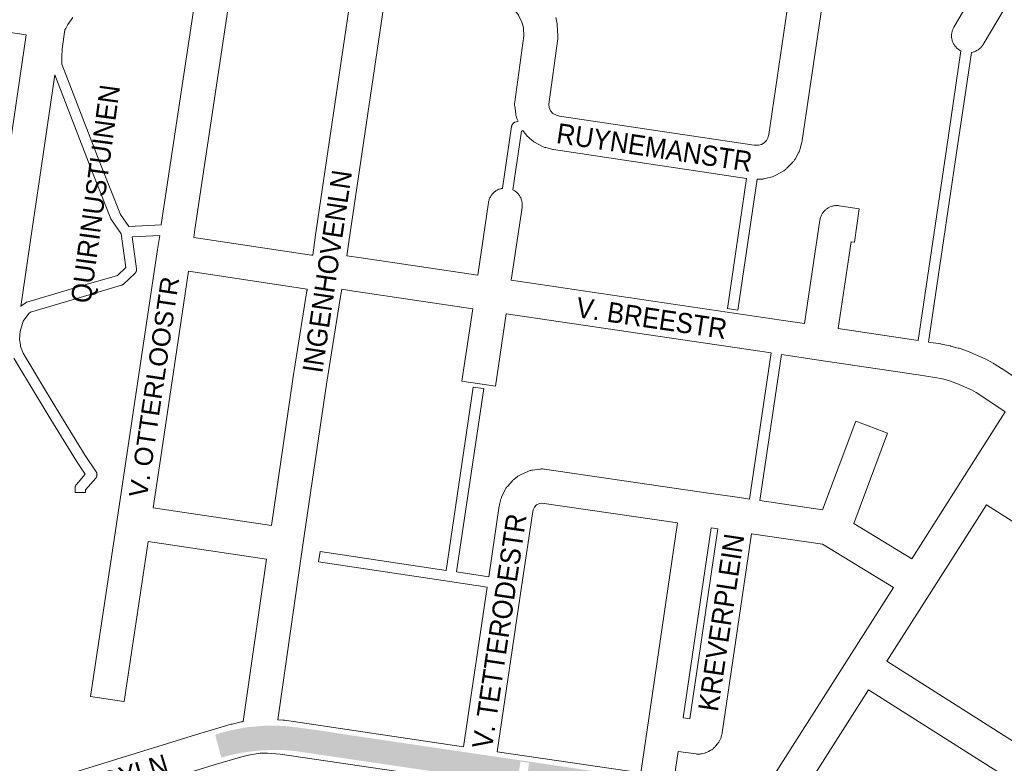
# Paper-space layout 'Layout1' of a CAD drawing. Header units: metres. Extents: x 123097 to 144122, y 392739 to 407589.
# Tile 397 of 510: x 134757 to 135134, y 399574 to 399859. Entities that reach past the tile are written whole.
import ezdxf
from ezdxf.enums import TextEntityAlignment as Align

# ---------------------------------------------------------------- set-up
doc = ezdxf.new("R2010")
doc.units = ezdxf.units.M
doc.header["$MEASUREMENT"] = 0
for name, color, linetype, lineweight in [('gs-anno-wegen algemeen tekst', 7, 'Continuous', 0), ('gs-knt-paden', 7, 'Continuous', 0), ('gs-knt-wegen algemeen', 7, 'Continuous', 0), ('ir-ARC-asfalt-hoofdwegen-te inspecteren', 5, 'Continuous', 0)]:
    doc.layers.add(name, color=color, linetype=linetype, lineweight=lineweight)
doc.styles.add('Style-Arial', font='arial.ttf')

psp = doc.layouts.get("Layout1")

# ---------------------------------------------------------------- hatches: boundary and pattern name
at = {"layer": 'ir-ARC-asfalt-hoofdwegen-te inspecteren', "linetype": 'Continuous', "lineweight": 13}
h = psp.add_hatch(color=5, dxfattribs=at)
h.paths.add_polyline_path([(135060.464, 399538.772), (135058.215, 399539.97), (135050.407, 399543.801), (135042.397, 399547.187), (135034.209, 399550.12), (135023.242, 399553.366), (135019.829, 399554.275), (135018.753, 399554.562), (135014.786, 399555.526), (135006.213, 399557.438), (135005.1, 399557.63), (135002.869, 399557.978), (135001.252, 399558.207), (135000, 399558.385), (134990.136, 399559.783), (134988.86, 399559.964), (134929.771, 399568.683), (134928.586, 399568.858), (134919.937, 399570.134), (134918.734, 399570.311), (134908.321, 399571.848), (134906.834, 399572.067), (134898.754, 399573.26), (134897.296, 399573.475), (134886.548, 399575.061), (134884.81, 399575.317), (134866.687, 399577.991), (134863.17, 399578.51), (134859.869, 399578.894), (134856.552, 399579.084), (134854.891, 399579.102), (134853.705, 399579.06), (134852.442, 399579.015), (134849.93, 399578.935), (134847.416, 399578.722), (134843.519, 399578.258), (134842.05, 399578.029), (134841.579, 399577.956), (134839.519, 399577.563), (134837.472, 399577.106), (134835.387, 399576.57), (134833.956, 399576.145), (134832.798, 399580.506), (134831.642, 399584.873), (134833.674, 399585.575), (134838.118, 399586.726), (134842.628, 399587.581), (134845.014, 399587.91), (134851.082, 399588.371), (134854.474, 399588.397), (134858.92, 399588.18), (134863.343, 399587.678), (134864.297, 399587.537), (134872.378, 399586.434), (134872.904, 399586.351), (134882.505, 399584.849), (134885.4, 399584.422), (134892.706, 399583.344), (134914.957, 399580.059), (134923.41, 399578.812), (134929.799, 399577.87), (134935.827, 399576.981), (134941.575, 399576.134), (134944.145, 399575.755), (134945.638, 399575.535), (134989.188, 399569.113), (134990.973, 399568.849), (134992.183, 399568.671), (134993.152, 399568.522), (134998.086, 399567.761), (135000, 399567.466), (135003.53, 399566.968), (135007.295, 399566.437), (135007.825, 399566.363), (135008.334, 399566.291), (135011.651, 399565.63), (135024.228, 399562.367), (135026.745, 399561.656), (135032.592, 399560.005), (135036.219, 399558.98), (135043.706, 399556.356), (135051.064, 399553.388), (135058.276, 399550.083), (135064.871, 399546.696)])
h.paths.add_polyline_path([(134950.701, 399566.101), (134947.389, 399566.592), (134947.934, 399570.271), (134947.89, 399570.657), (134948.045, 399571.014), (134948.575, 399574.589), (134951.887, 399574.098), (134951.357, 399570.521), (134951.401, 399570.135), (134951.246, 399569.778)], flags=16)

# ---------------------------------------------------------------- linework, layer by layer
at = {"layer": 'gs-knt-paden', "color": 7, "linetype": 'Continuous', "flags": 128}
for points in [[(134777.12, 399859.729), (134775.219, 399857.104), (134774.342, 399855.568), (134774.051, 399855.058), (134773.015, 399847.759), (134772.904, 399844.636), (134772.807, 399841.928), (134787.461, 399804.138), (134795.332, 399784.263), (134798.507, 399779.674), (134810.961, 399780.315)], [(135111.686, 399808.428), (135117.382, 399846.936)], [(135121.358, 399846.348), (135115.662, 399807.84)], [(134757.179, 399749.052), (134757.215, 399749.097), (134757.277, 399749.167), (134757.342, 399749.234), (134757.41, 399749.297), (134757.481, 399749.358), (134757.555, 399749.415), (134758.788, 399750.327), (134758.859, 399750.378), (134758.933, 399750.425), (134759.009, 399750.469), (134759.086, 399750.51), (134759.166, 399750.547), (134759.247, 399750.581), (134759.329, 399750.612), (134759.412, 399750.638), (134782.198, 399757.386), (134782.206, 399757.388), (134794.136, 399760.872), (134797.341, 399763.908), (134795.566, 399776.86), (134791.895, 399782.165), (134791.845, 399782.242), (134791.798, 399782.321), (134791.754, 399782.402), (134791.715, 399782.484), (134791.679, 399782.569), (134783.721, 399802.665), (134783.716, 399802.678), (134770.122, 399837.735)], [(134941.693, 399794.307), (134945.199, 399818.008), (134945.215, 399818.103), (134945.236, 399818.196), (134945.261, 399818.289), (134945.291, 399818.38), (134945.325, 399818.47), (134945.363, 399818.558), (134945.405, 399818.644), (134945.452, 399818.728), (134945.502, 399818.81), (134945.556, 399818.889), (134945.614, 399818.966), (134945.676, 399819.04), (134945.741, 399819.11), (134945.809, 399819.178), (134945.881, 399819.242), (134945.955, 399819.302), (134946.033, 399819.359), (134946.113, 399819.413), (134946.195, 399819.462), (134946.279, 399819.508), (134946.366, 399819.549), (134946.455, 399819.586), (134946.545, 399819.619), (134947.678, 399820.001)], [(134948.995, 399816.202), (134945.671, 399793.728)], [(134949.547, 399816.388), (134948.995, 399816.202)], [(135100.971, 399735.999), (135111.684, 399808.42)], [(135115.66, 399807.832), (135104.946, 399735.399)], [(135111.684, 399808.42), (135111.685, 399808.424), (135111.686, 399808.428)], [(135111.684, 399808.42), (135111.685, 399808.424), (135111.686, 399808.428)], [(135115.662, 399807.84), (135115.661, 399807.836), (135115.66, 399807.832)], [(135115.662, 399807.84), (135115.661, 399807.836), (135115.66, 399807.832)], [(135036.341, 399675.194), (135044.635, 399731.187)], [(135048.611, 399730.598), (135040.318, 399674.608)], [(134934.497, 399717.533), (134924.067, 399647.308), (134936.434, 399645.462)]]:
    psp.add_lwpolyline(points, dxfattribs=at)
for points in [[(135039.264, 399797.801), (135031.84, 399747.608, -0.3701894), (135031.83, 399747.6), (135027.871, 399748.186, -0.3701965), (135027.864, 399748.196), (135035.246, 399798.109)], [(134810.352, 399776.258), (134799.781, 399775.714), (134801.464, 399763.432), (134801.475, 399763.337), (134801.481, 399763.242), (134801.483, 399763.147), (134801.48, 399763.052), (134801.473, 399762.956), (134801.461, 399762.862), (134801.445, 399762.768), (134801.424, 399762.675), (134801.399, 399762.583), (134801.369, 399762.492), (134801.335, 399762.403), (134801.297, 399762.316), (134801.255, 399762.23), (134801.209, 399762.147), (134801.159, 399762.065), (134801.106, 399761.987), (134801.048, 399761.911), (134800.987, 399761.837), (134800.923, 399761.767), (134800.855, 399761.7), (134796.548, 399757.62), (134796.478, 399757.556), (134796.404, 399757.495), (134796.327, 399757.439), (134796.248, 399757.385), (134796.167, 399757.336), (134796.083, 399757.29), (134795.997, 399757.249), (134795.91, 399757.212), (134795.82, 399757.178), (134795.73, 399757.15), (134783.336, 399753.531), (134760.893, 399746.884), (134760.21, 399746.379), (134758.087, 399743.412), (134756.94, 399739.4), (134756.724, 399738.01), (134756.623, 399736.351), (134756.98, 399734.262), (134757.075, 399733.699), (134758.053, 399731.169), (134766.179, 399717.504), (134772.043, 399707.757), (134781.838, 399691.908), (134786.002, 399685.674), (134786.053, 399685.593), (134786.101, 399685.509), (134786.145, 399685.422), (134786.184, 399685.334), (134786.219, 399685.244), (134786.25, 399685.152), (134786.277, 399685.059), (134786.298, 399684.965), (134786.316, 399684.87), (134786.328, 399684.774), (134786.336, 399684.677), (134786.34, 399684.581), (134786.339, 399684.484), (134786.333, 399684.387), (134786.322, 399684.291), (134786.307, 399684.196), (134786.287, 399684.101), (134786.263, 399684.007), (134786.234, 399683.915), (134786.201, 399683.824), (134786.164, 399683.735), (134786.122, 399683.648), (134786.076, 399683.562), (134786.026, 399683.48), (134785.972, 399683.399), (134785.915, 399683.322), (134785.853, 399683.247), (134781.959, 399678.723), (134781.962, 399677.71, -0.3275641), (134781.954, 399677.702), (134777.951, 399677.69, -0.3275642), (134777.942, 399677.698), (134777.937, 399679.46), (134777.939, 399679.556), (134777.946, 399679.651), (134777.957, 399679.746), (134777.972, 399679.841), (134777.992, 399679.934), (134778.017, 399680.026), (134778.046, 399680.118), (134778.079, 399680.207), (134778.116, 399680.295), (134778.158, 399680.381), (134778.203, 399680.465), (134778.253, 399680.547), (134778.306, 399680.627), (134778.363, 399680.703), (134778.424, 399680.777), (134781.81, 399684.712), (134778.475, 399689.705), (134778.437, 399689.764), (134768.617, 399705.653), (134768.605, 399705.674), (134762.732, 399715.436), (134754.511, 399729.26)], [(134935.844, 399641.486), (134921.487, 399643.628), (134871.207, 399651.13, -0.3702643), (134871.199, 399651.141), (134871.789, 399655.098, -0.3702703), (134871.8, 399655.106), (134920.091, 399647.901), (134930.521, 399718.124, -0.3702268), (134930.531, 399718.132), (134934.49, 399717.544, -0.3702296), (134934.497, 399717.533)]]:
    psp.add_lwpolyline(points, format="xyb", dxfattribs=at)
at = {"layer": 'gs-knt-wegen algemeen', "color": 7, "linetype": 'Continuous', "flags": 128}
for points in [[(134810.961, 399780.315), (134810.977, 399780.422), (134825.972, 399880.276)], [(135117.382, 399846.936), (135117.251, 399847), (135116.972, 399847.156), (135116.701, 399847.325), (135116.438, 399847.507), (135116.184, 399847.701), (135115.941, 399847.908), (135115.708, 399848.127), (135115.486, 399848.357), (135115.275, 399848.597), (135115.077, 399848.847), (135114.891, 399849.107), (135114.718, 399849.376), (135114.558, 399849.653), (135114.412, 399849.937), (135114.281, 399850.228), (135114.163, 399850.525), (135114.061, 399850.828), (135113.973, 399851.135), (135113.901, 399851.446), (135113.844, 399851.761), (135113.802, 399852.078), (135113.776, 399852.396), (135113.766, 399852.715), (135113.772, 399853.035), (135113.793, 399853.354), (135113.829, 399853.671), (135113.882, 399853.986), (135113.949, 399854.299), (135114.032, 399854.607), (135114.13, 399854.911), (135114.243, 399855.21), (135114.37, 399855.504), (135114.511, 399855.79), (135114.667, 399856.069), (135128.746, 399879.97)], [(134873.839, 399867.709), (134842.21, 399872.433), (134838.054, 399873.054), (134823.853, 399778.488), (134823.39, 399775.402), (134868.526, 399768.624), (134869.027, 399768.703)], [(135139.486, 399872.549), (135125.885, 399849.461), (135125.716, 399849.19), (135125.534, 399848.927), (135125.34, 399848.673), (135125.133, 399848.43), (135124.914, 399848.197), (135124.684, 399847.975), (135124.444, 399847.764), (135124.194, 399847.566), (135123.934, 399847.38), (135123.665, 399847.207), (135123.388, 399847.047), (135123.104, 399846.901), (135122.813, 399846.77), (135122.516, 399846.652), (135122.213, 399846.55), (135121.906, 399846.462), (135121.595, 399846.39), (135121.358, 399846.348)], [(134869.027, 399768.703), (134869.902, 399775.479), (134869.918, 399775.6), (134883.361, 399866.233), (134873.847, 399867.708)], [(135064.616, 399867.136), (135056.592, 399812.662), (135056.553, 399812.423), (135056.504, 399812.186), (135056.447, 399811.951), (135055.82, 399809.573), (135055.746, 399809.316), (135055.662, 399809.061), (135055.567, 399808.811), (135055.462, 399808.564), (135055.347, 399808.322), (135055.223, 399808.085), (135053.791, 399805.496), (135053.644, 399805.243), (135053.486, 399804.997), (135053.317, 399804.759), (135053.137, 399804.528), (135052.947, 399804.306), (135052.748, 399804.093), (135050.68, 399801.979), (135050.47, 399801.774), (135050.251, 399801.579), (135050.024, 399801.394), (135049.789, 399801.219), (135049.546, 399801.055), (135049.296, 399800.902), (135046.738, 399799.416), (135046.482, 399799.275), (135046.22, 399799.145), (135045.952, 399799.028), (135045.68, 399798.922), (135045.402, 399798.829), (135045.122, 399798.748), (135042.261, 399797.997), (135041.977, 399797.929), (135041.689, 399797.874), (135041.399, 399797.832), (135041.108, 399797.803), (135040.815, 399797.787), (135040.522, 399797.785), (135039.264, 399797.801)], [(134896.236, 399864.295), (134882.807, 399773.751), (134882.126, 399768.482)], [(134947.678, 399820.001), (134947.215, 399821.111), (134947.109, 399821.384), (134947.014, 399821.662), (134946.933, 399821.943), (134946.864, 399822.228), (134946.808, 399822.516), (134946.765, 399822.806), (134946.397, 399825.741), (134946.367, 399826.024), (134946.351, 399826.307), (134946.346, 399826.591), (134946.354, 399826.875), (134946.374, 399827.158), (134946.407, 399827.44), (134949.9, 399852.768), (134949.741, 399855.641), (134949.5, 399856.801), (134949.144, 399857.929), (134947.818, 399860.637), (134947.21, 399861.516), (134945.424, 399863.467)], [(134962.181, 399859.772), (134962.588, 399857.814), (134962.633, 399857.575), (134962.669, 399857.334), (134962.696, 399857.092), (134962.714, 399856.849), (134962.935, 399852.861), (134962.945, 399852.548), (134962.94, 399852.235), (134962.919, 399851.923), (134962.884, 399851.612), (134959.422, 399826.511), (134959.573, 399825.304), (134960.116, 399824.001), (134960.333, 399823.682), (134960.734, 399823.235), (134961.025, 399822.989), (134962.339, 399822.268), (134963.546, 399821.95), (135038.175, 399810.837), (135039.81, 399810.815), (135040.961, 399811.117), (135041.991, 399811.716), (135042.823, 399812.567), (135043.436, 399813.676), (135043.764, 399814.92), (135050.809, 399862.746)], [(134770.122, 399837.735), (134764.269, 399797.69), (134764.266, 399797.671), (134761.448, 399778.803), (134757.179, 399749.052)], [(135035.246, 399798.109), (134961.275, 399809.125), (134961.041, 399809.164), (134960.808, 399809.212), (134960.577, 399809.268), (134958.252, 399809.88), (134957.946, 399809.969), (134957.646, 399810.072), (134957.35, 399810.19), (134957.061, 399810.322), (134956.779, 399810.468), (134954.186, 399811.89), (134953.958, 399812.021), (134953.735, 399812.161), (134953.518, 399812.311), (134953.308, 399812.468), (134953.104, 399812.634), (134951.974, 399813.594), (134951.754, 399813.788), (134951.544, 399813.993), (134951.344, 399814.206), (134950.352, 399815.309), (134950.161, 399815.533), (134949.979, 399815.765), (134949.808, 399816.004), (134949.547, 399816.388)], [(134882.126, 399768.482), (134887.545, 399767.637), (134932.202, 399761.017), (134936.352, 399788.852), (134936.407, 399789.167), (134936.477, 399789.478), (134936.563, 399789.786), (134936.663, 399790.09), (134936.778, 399790.388), (134936.908, 399790.68), (134937.052, 399790.965), (134937.21, 399791.243), (134937.381, 399791.513), (134937.565, 399791.774), (134937.762, 399792.026), (134937.971, 399792.267), (134938.191, 399792.499), (134938.423, 399792.719), (134938.665, 399792.927), (134938.917, 399793.124), (134939.178, 399793.308), (134939.448, 399793.478), (134939.726, 399793.636), (134940.012, 399793.779), (134940.304, 399793.908), (134940.602, 399794.023), (134940.906, 399794.123), (134941.214, 399794.208), (134941.526, 399794.278), (134941.693, 399794.307)], [(134945.671, 399793.728), (134945.864, 399793.631), (134946.142, 399793.474), (134946.412, 399793.302), (134946.673, 399793.118), (134946.925, 399792.921), (134947.166, 399792.712), (134947.398, 399792.492), (134947.618, 399792.26), (134947.826, 399792.018), (134948.023, 399791.766), (134948.207, 399791.505), (134948.377, 399791.235), (134948.535, 399790.957), (134948.678, 399790.671), (134948.807, 399790.379), (134948.922, 399790.081), (134949.022, 399789.777), (134949.107, 399789.469), (134949.177, 399789.157), (134949.231, 399788.842), (134949.27, 399788.525), (134949.293, 399788.207), (134949.301, 399787.887), (134949.293, 399787.568), (134949.269, 399787.249), (134949.23, 399786.932)], [(134866.914, 399755.7), (134821.456, 399762.526), (134810.259, 399687.961), (134807.843, 399671.872), (134853.155, 399665.068)], [(134853.155, 399665.068), (134861.42, 399721.176), (134861.431, 399721.248), (134866.79, 399755.004), (134866.813, 399755.144), (134866.914, 399755.7)], [(134880.13, 399755.615), (134879.637, 399752.892), (134874.295, 399719.242), (134865.086, 399656.725), (134855.608, 399590.61)], [(135104.946, 399735.399), (135109.497, 399734.702), (135109.686, 399734.67), (135109.874, 399734.632), (135113.145, 399733.932), (135113.316, 399733.893), (135113.485, 399733.849), (135116.258, 399733.097), (135116.456, 399733.04), (135116.652, 399732.977), (135120.268, 399731.746), (135120.55, 399731.642), (135120.827, 399731.526), (135126.933, 399728.796), (135127.171, 399728.684), (135127.405, 399728.562), (135129.691, 399727.309), (135129.889, 399727.196), (135130.083, 399727.076), (135132.851, 399725.295), (135132.988, 399725.205), (135141.276, 399719.575)], [(135134.283, 399708.586), (135125.74, 399714.389), (135123.233, 399716.001), (135121.378, 399717.018), (135115.787, 399719.517), (135112.651, 399720.585), (135110.246, 399721.237), (135107.334, 399721.861), (135101.036, 399722.827), (135062.019, 399728.61), (135048.611, 399730.598)], [(135098.495, 399652.347), (135119.612, 399685.531), (135134.283, 399708.586)], [(135089.265, 399700.432), (135076.279, 399665.865), (135098.495, 399652.347)], [(134936.434, 399645.462), (134940.474, 399672.658), (134940.516, 399672.908), (134940.567, 399673.155), (134940.913, 399674.666), (134940.983, 399674.942), (134941.065, 399675.215), (134941.158, 399675.484), (134941.263, 399675.749), (134941.38, 399676.009), (134942.591, 399678.555), (134942.729, 399678.829), (134942.881, 399679.096), (134943.044, 399679.356), (134943.22, 399679.608), (134943.407, 399679.851), (134943.606, 399680.085), (134945.48, 399682.193), (134945.668, 399682.395), (134945.864, 399682.589), (134946.068, 399682.775), (134946.28, 399682.952), (134946.499, 399683.119), (134947.64, 399683.955), (134947.867, 399684.113), (134948.1, 399684.262), (134948.339, 399684.4), (134948.584, 399684.529), (134948.834, 399684.647), (134951.409, 399685.795), (134951.692, 399685.913), (134951.981, 399686.018), (134952.274, 399686.109), (134952.571, 399686.186), (134952.871, 399686.249), (134953.174, 399686.298), (134955.968, 399686.682), (134956.271, 399686.717), (134956.575, 399686.737), (134956.88, 399686.743), (134957.186, 399686.735), (134957.49, 399686.712), (134957.793, 399686.675), (135017.112, 399678.03), (135017.123, 399678.028)], [(135017.123, 399678.028), (135032.519, 399675.757)], [(134994.682, 399570.271), (134997.118, 399586.829), (135008.783, 399666.086), (134956.827, 399673.658), (134955.864, 399673.526), (134954.77, 399673.038), (134954.748, 399673.022), (134953.951, 399672.125), (134953.445, 399671.063), (134953.315, 399670.495), (134949.017, 399641.558), (134939.637, 399578.406)], [(135032.519, 399675.757), (135032.522, 399675.757), (135032.525, 399675.757)], [(135032.519, 399675.757), (135032.522, 399675.757), (135032.525, 399675.757)], [(135032.525, 399675.757), (135036.341, 399675.194)], [(135127.103, 399673.051), (135106.054, 399639.974), (135088.981, 399613.145)], [(135175.919, 399642.012), (135127.103, 399673.051)], [(135091.504, 399641.36), (135064.902, 399657.547), (135064.305, 399657.91), (135037.068, 399661.926), (135025.867, 399585.593), (135025.815, 399585.29), (135025.749, 399584.991), (135025.67, 399584.694), (135025.431, 399583.888), (135025.344, 399583.613), (135025.243, 399583.342), (135025.132, 399583.076), (135025.008, 399582.815), (135024.873, 399582.559), (135024.726, 399582.31), (135024.569, 399582.068), (135024.401, 399581.833), (135024.223, 399581.606), (135023.251, 399580.419), (135023.046, 399580.181), (135022.829, 399579.953), (135022.602, 399579.736), (135022.365, 399579.529), (135022.118, 399579.335), (135021.862, 399579.153), (135021.597, 399578.983), (135021.325, 399578.826), (135020.645, 399578.457), (135020.395, 399578.328), (135020.139, 399578.209), (135019.878, 399578.102), (135019.612, 399578.007), (135019.343, 399577.922), (135019.07, 399577.85), (135018.319, 399577.668), (135018.018, 399577.603), (135017.713, 399577.551), (135017.407, 399577.515), (135017.099, 399577.493), (135016.79, 399577.485), (135016.482, 399577.492), (135016.174, 399577.514), (135015.867, 399577.55), (135009.056, 399578.521)], [(135024.187, 399663.826), (135021.665, 399664.198), (135010.952, 399591.403)], [(135010.952, 399591.403), (135013.507, 399591.038), (135024.187, 399663.826)], [(134842.365, 399589.985), (134851.282, 399652.183)], [(134926.757, 399580.307), (134935.844, 399641.486)], [(135039.403, 399559.487), (135074.501, 399614.641), (135091.504, 399641.36)], [(135088.981, 399613.145), (135137.85, 399582.072), (135143.48, 399590.936)], [(135081.991, 399602.161), (135051.801, 399554.718)], [(135162.102, 399551.221), (135136.36, 399567.59), (135081.991, 399602.161)], [(134716.179, 399551.57), (134827.401, 399585.848), (134827.483, 399585.873), (134837.802, 399588.904), (134838.092, 399588.982), (134841.632, 399589.847), (134841.907, 399589.908), (134842.185, 399589.957), (134842.365, 399589.985)], [(134855.608, 399590.61), (134857.61, 399590.488), (134857.888, 399590.465), (134858.164, 399590.43)], [(134858.164, 399590.43), (134926.757, 399580.307)], [(134939.637, 399578.406), (134994.682, 399570.271)], [(135009.056, 399578.521), (135007.528, 399568.141)], [(134996.96, 399556.773), (134931.29, 399566.478), (134856.539, 399577.509), (134851.619, 399577.809), (134849.709, 399577.857), (134848.812, 399577.805), (134844.448, 399577.132), (134841.328, 399576.37), (134831.194, 399573.393), (134719.774, 399539.054), (134718.815, 399538.76)]]:
    psp.add_lwpolyline(points, dxfattribs=at)
for points in [[(134752.33, 399806.033), (134759.205, 399853.069), (134739.109, 399856.033, -0.3701686)], [(134949.23, 399786.932), (134945.082, 399759.108), (135048.532, 399743.772), (135057.486, 399742.444), (135063.356, 399782.129), (135063.411, 399782.443), (135063.48, 399782.755), (135063.566, 399783.063), (135063.666, 399783.367), (135063.78, 399783.665), (135063.91, 399783.957), (135064.053, 399784.242), (135064.211, 399784.52), (135064.382, 399784.79), (135064.565, 399785.052), (135064.762, 399785.304), (135064.97, 399785.546), (135065.191, 399785.777), (135065.422, 399785.998), (135065.664, 399786.206), (135065.916, 399786.403), (135066.177, 399786.587), (135066.447, 399786.758), (135066.725, 399786.916), (135067.01, 399787.06), (135067.302, 399787.189), (135067.6, 399787.305), (135067.903, 399787.405), (135068.211, 399787.49), (135068.523, 399787.56), (135068.838, 399787.615), (135069.155, 399787.654), (135069.473, 399787.678), (135069.793, 399787.686), (135070.112, 399787.678), (135070.431, 399787.655), (135070.748, 399787.616), (135078.42, 399786.482, -0.3701899), (135078.428, 399786.471), (135076.526, 399773.61, -0.370186), (135076.516, 399773.602), (135075.283, 399773.784), (135070.365, 399740.535), (135100.971, 399735.999)], [(134851.282, 399652.183), (134805.91, 399658.997), (134796.691, 399597.599, -0.3703228), (134796.68, 399597.591), (134783.823, 399599.521, -0.370323), (134783.815, 399599.532), (134794.001, 399667.368), (134809.547, 399770.898), (134810.352, 399776.258)], [(135044.635, 399731.187), (134943.162, 399746.23), (134939.023, 399718.469, -0.3702615), (134939.012, 399718.462), (134926.153, 399720.379, -0.3702612), (134926.145, 399720.389), (134930.282, 399748.14), (134885.611, 399754.761), (134885.563, 399754.769), (134880.13, 399755.615)], [(135040.318, 399674.608), (135064.325, 399671.068), (135077.077, 399705.01, -0.355024), (135077.088, 399705.016), (135089.26, 399700.443, -0.3550235), (135089.265, 399700.432)]]:
    psp.add_lwpolyline(points, format="xyb", dxfattribs=at)

# ---------------------------------------------------------------- texts
at = {"layer": 'gs-anno-wegen algemeen tekst', "color": 7, "linetype": 'Continuous', "transparency": 33554636, "style": 'Style-Arial', "width": 0.909091}
psp.add_text('QUIRINUSTUINEN', height=7.7, rotation=82.26341, dxfattribs=at).set_placement((134785.716, 399792.144), align=Align.MIDDLE_CENTER)
at = {"layer": 'gs-anno-wegen algemeen tekst', "color": 7, "style": 'Style-Arial', "width": 0.909091}
for s, rotation, p in [('RUYNEMANSTR', 351.52972, (134999.946, 399809.949)), ('INGENHOVENLN', 81.56375, (134874.552, 399762.462)), ('V. BREESTR', 351.56796, (134998.873, 399744.551)), ('V. TETTERODESTR', 81.55184, (134940.502, 399624.602)), ('KREVERPLEIN', 81.43722, (135025.5, 399627.927)), ('V. ANROOYLN', 16.91353, (134781.303, 399564.22))]:
    psp.add_text(s, height=7.7, rotation=rotation, dxfattribs=at).set_placement(p, align=Align.MIDDLE_CENTER)
at = {"layer": 'gs-anno-wegen algemeen tekst', "color": 7, "style": 'Style-Arial'}
psp.add_text('V. OTTERLOOSTR', height=7, rotation=81.61623, dxfattribs=at).set_placement((134808.212, 399718.166), align=Align.MIDDLE_CENTER)

doc.saveas('drawing.dxf')
